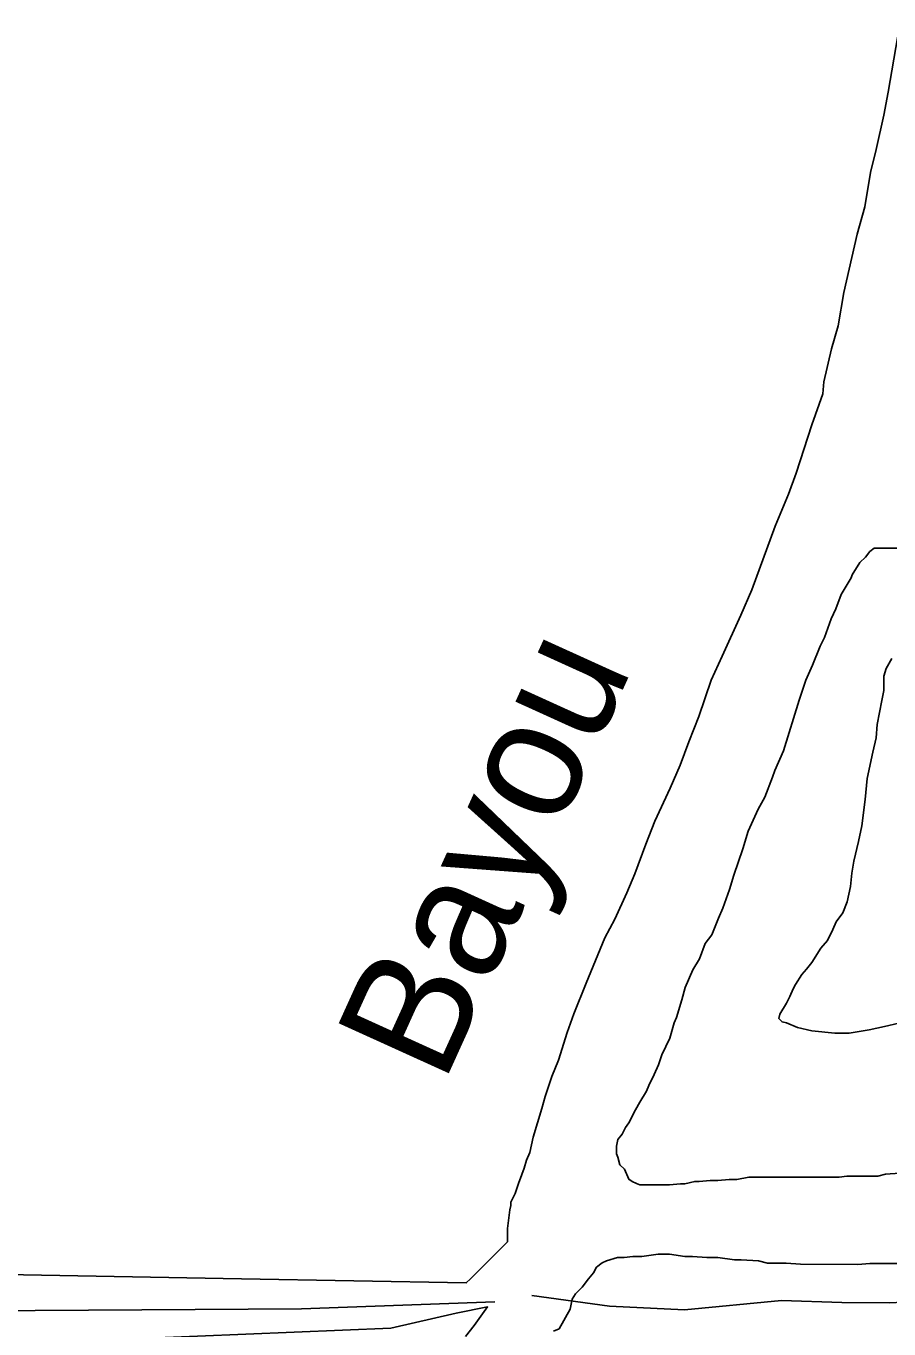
# Model space of a CAD drawing. Extents: x 3271442 to 3309282, y 752266 to 777610.
# Drawn here: x 3279334 to 3280161, y 761152 to 762401 of the extents above; entities that cross this region are included whole.
import ezdxf

# ---------------------------------------------------------------- set-up
doc = ezdxf.new("R2010")
doc.units = 0
for name, color, linetype in [('V-RIVR-IDEN', 7, 'Continuous'), ('V-SITE-VEGE', 7, 'Continuous'), ('V-TOPO-SHOR', 7, 'Continuous')]:
    doc.layers.add(name, color=color, linetype=linetype)

msp = doc.modelspace()

# ---------------------------------------------------------------- linework, layer by layer
at = {"layer": 'V-SITE-VEGE'}
for points in [[(3280171.5, 762401.4), (3280160.8, 762338.1), (3280156.5, 762315.9), (3280149.1, 762283.1), (3280143.8, 762260.9), (3280138.4, 762228.2), (3280131, 762201.8), (3280118.2, 762145.8), (3280112.9, 762114.1), (3280106.5, 762092), (3280099.1, 762060.3), (3280098, 762048.6), (3280087.4, 762019.1), (3280072.5, 761972.6), (3280065.1, 761952.6), (3280052.4, 761921.9), (3280030.1, 761860.7), (3280019.5, 761836.4), (3280001.5, 761797.3), (3279990.9, 761774.1), (3279979.2, 761739.3), (3279969.6, 761715), (3279961.1, 761692.8), (3279951.6, 761670.6), (3279936.8, 761638.9), (3279928.3, 761616.8), (3279917.7, 761588.3), (3279910.2, 761570.3), (3279898.6, 761545), (3279889, 761527), (3279871, 761483.7), (3279859.3, 761454.2), (3279853, 761436.2), (3279844.5, 761409.8), (3279838.1, 761394), (3279831.7, 761375), (3279828.6, 761363.4), (3279820.1, 761335.9), (3279816.9, 761321.1), (3279813.7, 761313.7), (3279811.6, 761306.3), (3279809.4, 761300), (3279806.2, 761291.5), (3279803.1, 761282), (3279798.8, 761273.6), (3279798.8, 761270.4), (3279797.8, 761266.2), (3279795.6, 761248.2), (3279795.6, 761235.6)], [(3279905.6, 761338.9), (3279908.8, 761345.3), (3279912, 761349.5), (3279918.4, 761362.2), (3279922.6, 761369.5), (3279929, 761380.1), (3279931.1, 761385.4), (3279936.4, 761395.9), (3279940.6, 761405.4), (3279943.8, 761414.9), (3279951.2, 761430.8), (3279955.5, 761445.6), (3279957.6, 761450.8), (3279962.9, 761467.7), (3279966.1, 761479.4), (3279973.5, 761496.3), (3279979.9, 761506.8), (3279985.2, 761521.6), (3279991.5, 761530), (3279997.9, 761545.9), (3280002.1, 761555.4), (3280008.5, 761573.3), (3280012.8, 761587.1), (3280021.2, 761612.4), (3280026.6, 761629.3), (3280036.1, 761650.4), (3280042.5, 761662), (3280049.9, 761681), (3280052, 761687.4), (3280060.5, 761706.4), (3280075.4, 761755), (3280081.7, 761774), (3280088.1, 761788.7), (3280095.5, 761806.7), (3280099.8, 761815.1), (3280106.1, 761833.1), (3280110.4, 761842.6), (3280115.7, 761856.3), (3280125.2, 761872.2), (3280126.3, 761875.3), (3280133.7, 761886.9), (3280139, 761892.2), (3280143.2, 761897.5), (3280147.4, 761900.6), (3280174.9, 761900.6)], [(3280164.2, 761795), (3280158.9, 761785.5), (3280156.7, 761778.1), (3280156.7, 761764.3), (3280154.6, 761754.8), (3280150.3, 761731.6), (3280149.3, 761718.9), (3280146.1, 761705.2), (3280140.7, 761679.8), (3280138.6, 761659.8), (3280135.4, 761634.4), (3280132.2, 761619.6), (3280127.9, 761600.6), (3280125.8, 761589), (3280124.7, 761576.3), (3280121.5, 761561.5), (3280117.3, 761551), (3280110.9, 761542.5), (3280107.8, 761535.1), (3280102.5, 761524.6), (3280096.1, 761517.2), (3280087.6, 761503.5), (3280082.3, 761497.1), (3280078.1, 761491.9), (3280071.8, 761482.4), (3280069.6, 761478.1), (3280066.5, 761470.7), (3280063.3, 761464.4), (3280056.9, 761453.9), (3280055.9, 761449.6), (3280059, 761446.5), (3280063.2, 761445.4), (3280073.8, 761441.2), (3280087.5, 761438), (3280109.7, 761435.8), (3280123.5, 761435.8), (3280142.5, 761438.9), (3280157.3, 761442.1), (3280171, 761445.2)], [(3280171.8, 761301.5), (3280158.1, 761300.5), (3280150.7, 761298.4), (3280121.1, 761298.4), (3280113.7, 761297.4), (3280027.1, 761297.5), (3280015.5, 761295.4), (3280008.1, 761295.4), (3279997.5, 761294.4), (3279990.1, 761294.4), (3279979.5, 761293.4), (3279975.3, 761293.4), (3279965.8, 761291.3), (3279961.6, 761291.3), (3279951, 761290.3), (3279922.5, 761290.3), (3279919.3, 761291.4), (3279915.1, 761293.5), (3279911.9, 761295.6), (3279907.7, 761305.1), (3279903.5, 761309.3), (3279901.4, 761316.7), (3279900.3, 761319.9), (3279900.3, 761327.3), (3279901.4, 761333.7), (3279905.6, 761338.9)], [(3279795.6, 761235.6), (3279760.1, 761200.1), (3279756.1, 761196.2), (3279540.6, 761200.1), (3278703.5, 761215.5), (3278411.6, 761200.1), (3278244.7, 761191.3), (3277979.1, 761181.7), (3277969.5, 761162.3), (3277993.6, 761147.8)], [(3279839.8, 761149.9), (3279845.1, 761152), (3279855.7, 761171), (3279857.8, 761180.5), (3279861, 761185.8), (3279867.4, 761192.1), (3279873.2, 761200.1), (3279878, 761205.8), (3279881.1, 761211.1), (3279886.4, 761215.3), (3279890.7, 761217.4), (3279901.2, 761220.6), (3279907.6, 761220.6), (3279916, 761221.6), (3279924.5, 761221.6), (3279940.3, 761223.7), (3279950.9, 761223.7), (3279965.7, 761221.6), (3279973.1, 761221.5), (3279986.8, 761220.5), (3279997.4, 761220.4), (3280013.2, 761218.3), (3280019.6, 761218.3), (3280036.5, 761217.2), (3280044.9, 761215.1), (3280062.9, 761215.1), (3280076.6, 761214), (3280131.6, 761213.9), (3280143.2, 761214.9), (3280250.9, 761214.8)], [(3279451.9, 761143), (3279683.7, 761152.7), (3279746.5, 761167.2), (3279776.5, 761173.2), (3279763.8, 761155.3), (3279755.3, 761144.8)]]:
    msp.add_lwpolyline(points, dxfattribs=at)
at = {"layer": 'V-TOPO-SHOR'}
for points in [[(3279818.9, 761184.1), (3279893.5, 761173.8), (3279965.5, 761170.4), (3280058.3, 761179.3), (3280116.4, 761177.5), (3280162.1, 761177.1), (3280188.4, 761178.2), (3280207.8, 761180.9), (3280645.1, 761180), (3280895.6, 761186.3), (3281240.3, 761193.1), (3281299.8, 761188.5), (3281346.8, 761185.3)], [(3279783.5, 761178.1), (3279598, 761171.3), (3279036.1, 761167.7), (3278529.5, 761160.8), (3278009, 761145.7), (3277729.4, 761139.7), (3277530.1, 761138.5), (3277405.5, 761139.6), (3277256, 761135.3), (3277208.9, 761130.1)]]:
    msp.add_lwpolyline(points, dxfattribs=at)

# ---------------------------------------------------------------- texts
at = {"layer": 'V-RIVR-IDEN'}
msp.add_text('Bayou', height=116, rotation=65.5924, dxfattribs=at).set_placement((3279734.1, 761385.6))

doc.saveas('drawing.dxf')
